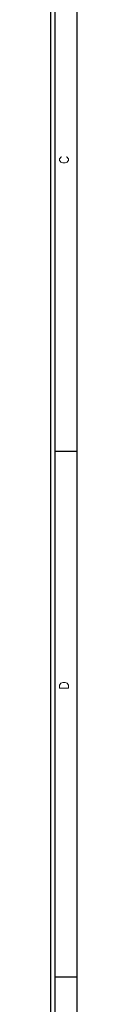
# Model space of a CAD drawing. Header units: inches. Extents: x 3 to 289, y 4 to 291.
# Tile 515 of 634: x 161.425 to 161.725, y 224.629 to 235.867. Entities that reach past the tile are written whole.
import ezdxf
from ezdxf.enums import TextEntityAlignment as Align

# ---------------------------------------------------------------- set-up
doc = ezdxf.new("R2010")
doc.units = ezdxf.units.IN
doc.header["$LTSCALE"] = 0.5
doc.header["$MEASUREMENT"] = 0
doc.layers.add('PLOTVIEW1', color=7, linetype='Continuous')
doc.styles.add('VERO5-RomanD', font='romand__.ttf')

msp = doc.modelspace()

# ---------------------------------------------------------------- linework, layer by layer
at = {"layer": 'PLOTVIEW1', "color": 97, "linetype": 'Continuous'}
for p, q in [((161.425, 213.94), (161.425, 247.94)), ((161.475, 213.94), (161.475, 247.94)), ((161.725, 213.94), (161.725, 247.94)), ((161.725, 230.94), (161.475, 230.94)), ((161.725, 224.94), (161.475, 224.94))]:
    msp.add_line(p, q, dxfattribs=at)

# ---------------------------------------------------------------- texts
at = {"layer": 'PLOTVIEW1', "color": 56, "linetype": 'Continuous', "style": 'VERO5-RomanD', "width": 0.998855}
for s, p, p2 in [('C', (161.625, 234.218), (161.625, 234.317)), ('D', (161.625, 228.218), (161.625, 228.317))]:
    msp.add_text(s, height=0.1, rotation=90, dxfattribs=at).set_placement(p, p2, align=Align.FIT)

doc.saveas('drawing.dxf')
